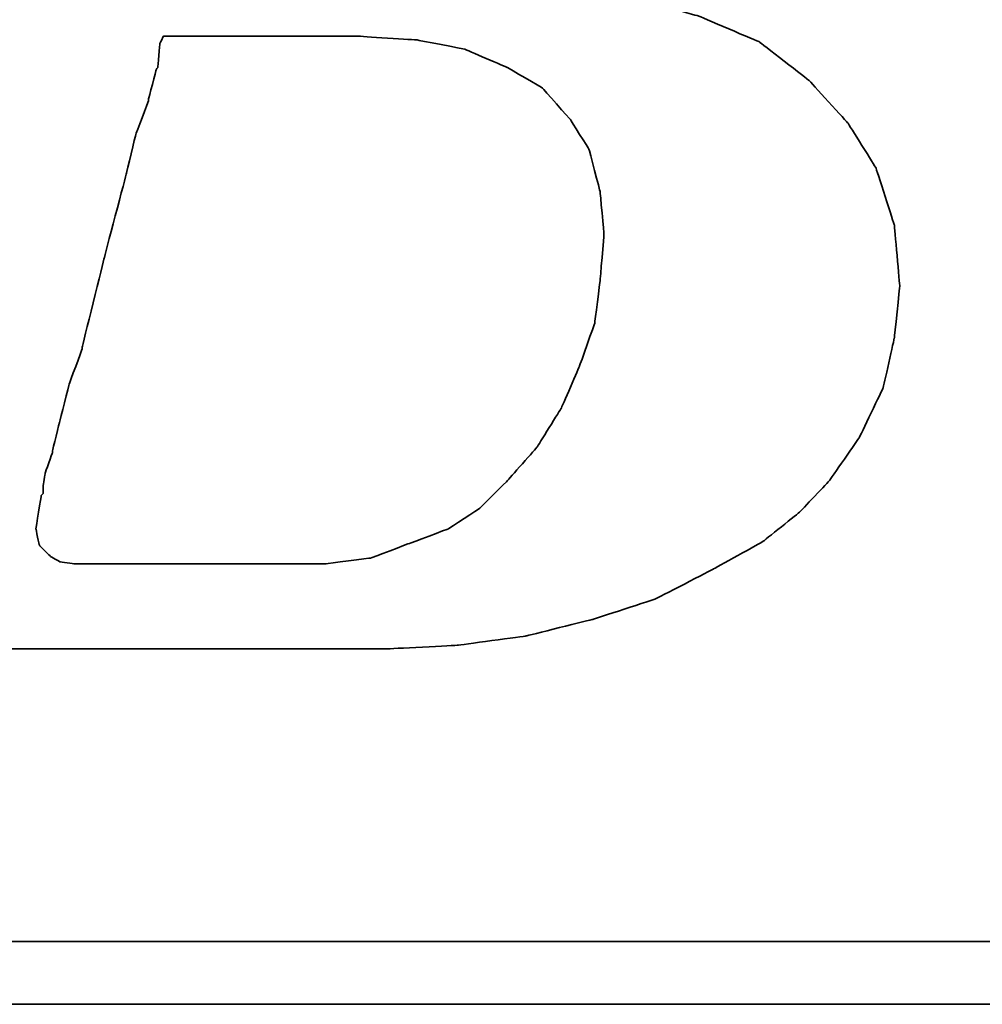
# Model space of a CAD drawing. Header units: millimetres. Extents: x -212 to 3135, y -1694 to 860.
# Tile 541 of 565: x 1086.99 to 1090.07, y -397.81 to -394.66. Entities that reach past the tile are written whole.
import ezdxf

# ---------------------------------------------------------------- set-up
doc = ezdxf.new("R2010")
doc.units = ezdxf.units.MM
doc.layers.add('DIM', color=4, linetype='CONTINUOUS')
doc.layers.add('layer 1', color=7, linetype='CONTINUOUS')

# ---------------------------------------------------------------- blocks, each defined once
blk = doc.blocks.new('TBI MOTION logo(完整正式版)')
at = {"layer": 'layer 1', "color": 22, "lineweight": 35}
for points, knots in [([(-64.65375, -6.86375), (-64.65375, -6.86375), (-64.84375, -7.29625), (-64.84375, -7.29625), (-64.84375, -7.29625), (-64.84375, -7.29625), (-64.86875, -7.34375), (-64.86875, -7.34375), (-64.86875, -7.34375), (-64.86875, -7.34375), (-64.86875, -7.36875), (-64.86875, -7.36875), (-64.86875, -7.36875), (-64.86875, -7.36875), (-65.15375, -7.65375), (-65.15375, -7.65375), (-65.15375, -7.65375), (-65.15375, -7.65375), (-65.17875, -7.65375), (-65.17875, -7.65375), (-65.17875, -7.65375), (-65.17875, -7.65375), (-65.20375, -7.67875), (-65.20375, -7.67875), (-65.20375, -7.67875), (-65.20375, -7.67875), (-65.58875, -7.87125), (-65.58875, -7.87125), (-65.58875, -7.87125), (-65.58875, -7.87125), (-65.63375, -7.87125), (-65.63375, -7.87125), (-65.63375, -7.87125), (-65.63375, -7.87125), (-65.65875, -7.89375), (-65.65875, -7.89375), (-65.65875, -7.89375), (-65.65875, -7.89375), (-66.09375, -7.94375), (-66.09375, -7.94375), (-66.09375, -7.94375), (-66.09375, -7.94375), (-66.11375, -7.94375), (-66.11375, -7.94375), (-66.11375, -7.94375), (-66.11375, -7.94375), (-66.16375, -7.94375), (-66.16375, -7.94375), (-66.16375, -7.94375), (-66.16375, -7.94375), (-66.30875, -7.94375), (-66.30875, -7.94375), (-66.30875, -7.94375), (-66.30875, -7.94375), (-66.69375, -7.94375), (-66.69375, -7.94375), (-66.69375, -7.94375), (-66.69375, -7.94375), (-67.07375, -7.94375), (-67.07375, -7.94375), (-67.07375, -7.94375), (-67.07375, -7.94375), (-67.12375, -7.94375), (-67.12375, -7.94375), (-67.12375, -7.94375), (-67.12375, -7.94375), (-67.12375, -7.96625), (-67.12375, -7.96625), (-67.12375, -7.96625), (-67.12375, -7.96625), (-67.14875, -7.99125), (-67.14875, -7.99125), (-67.14875, -7.99125), (-67.14875, -7.99125), (-67.24375, -8.34875), (-67.24375, -8.34875), (-67.24375, -8.34875), (-67.24375, -8.34875), (-67.31375, -8.68625), (-67.31375, -8.68625), (-67.31375, -8.68625), (-67.31375, -8.68625), (-67.26875, -8.68625), (-67.26875, -8.68625), (-67.26875, -8.68625), (-67.26875, -8.68625), (-67.07375, -8.68625), (-67.07375, -8.68625), (-67.07375, -8.68625), (-67.07375, -8.68625), (-66.54875, -8.68625), (-66.54875, -8.68625), (-66.54875, -8.68625), (-66.54875, -8.68625), (-65.82625, -8.68625), (-65.82625, -8.68625), (-65.82625, -8.68625), (-65.82625, -8.68625), (-65.01375, -8.68625), (-65.01375, -8.68625), (-65.01375, -8.68625), (-65.01375, -8.68625), (-64.05375, -8.68625), (-64.05375, -8.68625), (-64.05375, -8.68625), (-64.05375, -8.68625), (-62.08375, -8.68625), (-62.08375, -8.68625), (-62.08375, -8.68625), (-62.08375, -8.68625), (-60.06875, -8.68625), (-60.06875, -8.68625), (-60.06875, -8.68625), (-60.06875, -8.68625), (-59.10875, -8.68625), (-59.10875, -8.68625), (-59.10875, -8.68625), (-59.10875, -8.68625), (-58.29375, -8.68625), (-58.29375, -8.68625), (-58.29375, -8.68625), (-58.29375, -8.68625), (-57.57375, -8.68625), (-57.57375, -8.68625), (-57.57375, -8.68625), (-57.57375, -8.68625), (-57.04875, -8.68625), (-57.04875, -8.68625), (-57.04875, -8.68625), (-57.04875, -8.68625), (-56.85375, -8.68625), (-56.85375, -8.68625), (-56.85375, -8.68625), (-56.85375, -8.68625), (-56.70875, -8.68625), (-56.70875, -8.68625), (-56.70875, -8.68625), (-56.70875, -8.68625), (-56.61375, -8.68625), (-56.61375, -8.68625), (-56.61375, -8.68625), (-56.61375, -8.68625), (-56.56875, -8.68625), (-56.56875, -8.68625), (-56.56875, -8.68625), (-56.56875, -8.68625), (-55.65375, -8.63875), (-55.65375, -8.63875), (-55.65375, -8.63875), (-55.65375, -8.63875), (-54.76875, -8.51875), (-54.76875, -8.51875), (-54.76875, -8.51875), (-54.76875, -8.51875), (-53.90375, -8.30375), (-53.90375, -8.30375), (-53.90375, -8.30375), (-53.90375, -8.30375), (-53.08875, -8.03875), (-53.08875, -8.03875), (-53.08875, -8.03875), (-53.08875, -8.03875), (-52.34375, -7.65375), (-52.34375, -7.65375), (-52.34375, -7.65375), (-52.34375, -7.65375), (-51.69875, -7.29625), (-51.69875, -7.29625), (-51.69875, -7.29625), (-51.69875, -7.29625), (-51.21875, -6.91125), (-51.21875, -6.91125), (-51.21875, -6.91125), (-51.21875, -6.91125), (-50.83375, -6.50375), (-50.83375, -6.50375), (-50.83375, -6.50375), (-50.83375, -6.50375), (-50.44875, -5.94875), (-50.44875, -5.94875), (-50.44875, -5.94875), (-50.44875, -5.94875), (-50.13875, -5.30375), (-50.13875, -5.30375), (-50.13875, -5.30375), (-50.13875, -5.30375), (-49.99375, -4.65375), (-49.99375, -4.65375), (-49.99375, -4.65375), (-49.99375, -4.65375), (-49.92375, -3.98375), (-49.92375, -3.98375), (-49.92375, -3.98375), (-49.92375, -3.98375), (-49.99375, -3.19374), (-49.99375, -3.19374), (-49.99375, -3.19374), (-49.99375, -3.19374), (-50.23374, -2.44874), (-50.23374, -2.44874), (-50.23374, -2.44874), (-50.23374, -2.44874), (-50.59375, -1.87374), (-50.59375, -1.87374), (-50.59375, -1.87374), (-50.59375, -1.87374), (-51.09875, -1.31874), (-51.09875, -1.31874), (-51.09875, -1.31874), (-51.09875, -1.31874), (-51.74375, -0.81875), (-51.74375, -0.81875), (-51.74375, -0.81875), (-51.74375, -0.81875), (-52.53875, -0.48125), (-52.53875, -0.48125), (-52.53875, -0.48125), (-52.53875, -0.48125), (-53.47375, -0.21875), (-53.47375, -0.21875), (-53.47375, -0.21875), (-53.47375, -0.21875), (-54.52875, -0.04874), (-54.52875, -0.04874), (-54.52875, -0.04874), (-54.52875, -0.04874), (-55.65375, 0.12125), (-55.65375, 0.12125), (-55.65375, 0.12125), (-55.65375, 0.12125), (-54.50375, 0.28624), (-54.50375, 0.28624), (-54.50375, 0.28624), (-54.50375, 0.28624), (-53.83375, 0.38124), (-53.83375, 0.38124), (-53.83375, 0.38124), (-53.83375, 0.38124), (-53.18375, 0.50125), (-53.18375, 0.50125), (-53.18375, 0.50125), (-53.18375, 0.50125), (-52.55875, 0.66874), (-52.55875, 0.66874), (-52.55875, 0.66874), (-52.55875, 0.66874), (-52.03375, 0.86124), (-52.03375, 0.86124), (-52.03375, 0.86124), (-52.03375, 0.86124), (-51.50374, 1.03124), (-51.50374, 1.03124), (-51.50374, 1.03124), (-51.50374, 1.03124), (-51.09875, 1.27125), (-51.09875, 1.27125), (-51.09875, 1.27125), (-51.09875, 1.27125), (-50.71375, 1.48624), (-50.71375, 1.48624), (-50.71375, 1.48624), (-50.71375, 1.48624), (-50.37625, 1.77625), (-50.37625, 1.77625), (-50.37625, 1.77625), (-50.37625, 1.77625), (-49.82375, 2.37625), (-49.82375, 2.37625), (-49.82375, 2.37625), (-49.82375, 2.37625), (-49.41875, 2.99625), (-49.41875, 2.99625), (-49.41875, 2.99625), (-49.41875, 2.99625), (-49.22375, 3.76625), (-49.22375, 3.76625), (-49.22375, 3.76625), (-49.22375, 3.76625), (-49.15375, 4.50874), (-49.15375, 4.50874), (-49.15375, 4.50874), (-49.15375, 4.50874), (-49.20375, 5.25125), (-49.20375, 5.25125), (-49.20375, 5.25125), (-49.20375, 5.25125), (-49.41875, 5.92625), (-49.41875, 5.92625), (-49.41875, 5.92625), (-49.41875, 5.92625), (-49.77875, 6.47625), (-49.77875, 6.47625), (-49.77875, 6.47625), (-49.77875, 6.47625), (-50.33125, 7.02624), (-50.33125, 7.02624), (-50.33125, 7.02624), (-50.33125, 7.02624), (-51.00125, 7.43625), (-51.00125, 7.43625), (-51.00125, 7.43625), (-51.00125, 7.43625), (-51.79375, 7.72625), (-51.79375, 7.72625), (-51.79375, 7.72625), (-51.79375, 7.72625), (-52.72875, 7.89124), (-52.72875, 7.89124), (-52.72875, 7.89124), (-52.72875, 7.89124), (-53.83375, 7.98625), (-53.83375, 7.98625), (-53.83375, 7.98625), (-53.83375, 7.98625), (-53.92875, 7.98625), (-53.92875, 7.98625), (-53.92875, 7.98625), (-53.92875, 7.98625), (-54.26375, 7.98625), (-54.26375, 7.98625), (-54.26375, 7.98625), (-54.26375, 7.98625), (-54.74375, 7.98625), (-54.74375, 7.98625), (-54.74375, 7.98625), (-54.74375, 7.98625), (-55.36875, 7.98625), (-55.36875, 7.98625), (-55.36875, 7.98625), (-55.36875, 7.98625), (-56.13375, 7.98625), (-56.13375, 7.98625), (-56.13375, 7.98625), (-56.13375, 7.98625), (-56.94875, 7.98625), (-56.94875, 7.98625), (-56.94875, 7.98625), (-56.94875, 7.98625), (-58.77625, 7.98625), (-58.77625, 7.98625), (-58.77625, 7.98625), (-58.77625, 7.98625), (-60.59875, 7.98625), (-60.59875, 7.98625), (-60.59875, 7.98625), (-60.59875, 7.98625), (-61.41375, 7.98625), (-61.41375, 7.98625), (-61.41375, 7.98625), (-61.41375, 7.98625), (-62.17875, 7.98625), (-62.17875, 7.98625), (-62.17875, 7.98625), (-62.17875, 7.98625), (-62.80375, 7.98625), (-62.80375, 7.98625), (-62.80375, 7.98625), (-62.80375, 7.98625), (-63.30625, 7.98625), (-63.30625, 7.98625), (-63.30625, 7.98625), (-63.30625, 7.98625), (-63.57375, 7.98625), (-63.57375, 7.98625), (-63.57375, 7.98625), (-63.57375, 7.98625), (-63.57375, 7.96375), (-63.57375, 7.96375), (-63.57375, 7.96375), (-63.57375, 7.96375), (-63.59875, 7.94125), (-63.59875, 7.94125), (-63.59875, 7.94125), (-63.59875, 7.94125), (-63.69375, 7.55625), (-63.69375, 7.55625), (-63.69375, 7.55625), (-63.69375, 7.55625), (-63.76375, 7.24624), (-63.76375, 7.24624), (-63.76375, 7.24624), (-63.76375, 7.24624), (-63.23875, 7.24624), (-63.23875, 7.24624), (-63.23875, 7.24624), (-63.23875, 7.24624), (-62.75875, 7.24624), (-62.75875, 7.24624), (-62.75875, 7.24624), (-62.75875, 7.24624), (-62.61125, 7.24624), (-62.61125, 7.24624), (-62.61125, 7.24624), (-62.61125, 7.24624), (-62.56625, 7.24624), (-62.56625, 7.24624), (-62.56625, 7.24624), (-62.56625, 7.24624), (-62.22875, 7.24624), (-62.22875, 7.24624), (-62.22875, 7.24624), (-62.22875, 7.24624), (-62.20375, 7.24624), (-62.20375, 7.24624), (-62.20375, 7.24624), (-62.20375, 7.24624), (-62.17875, 7.21875), (-62.17875, 7.21875), (-62.17875, 7.21875), (-62.17875, 7.21875), (-61.96375, 7.17125), (-61.96375, 7.17125), (-61.96375, 7.17125), (-61.96375, 7.17125), (-61.72375, 7.12624), (-61.72375, 7.12624), (-61.72375, 7.12624), (-61.72375, 7.12624), (-61.70375, 7.12624), (-61.70375, 7.12624), (-61.70375, 7.12624), (-61.70375, 7.12624), (-61.55875, 7.07624), (-61.55875, 7.07624), (-61.55875, 7.07624), (-61.55875, 7.07624), (-61.50875, 7.07624), (-61.50875, 7.07624), (-61.50875, 7.07624), (-61.50875, 7.07624), (-61.48375, 7.02624), (-61.48375, 7.02624), (-61.48375, 7.02624), (-61.48375, 7.02624), (-61.31875, 6.83375), (-61.31875, 6.83375), (-61.31875, 6.83375), (-61.31875, 6.83375), (-61.29375, 6.81125), (-61.29375, 6.81125), (-61.29375, 6.81125), (-61.29375, 6.81125), (-61.29375, 6.78625), (-61.29375, 6.78625), (-61.29375, 6.78625), (-61.29375, 6.78625), (-61.19875, 6.50124), (-61.19875, 6.50124), (-61.19875, 6.50124), (-61.19875, 6.50124), (-61.17375, 6.45124), (-61.17375, 6.45124), (-61.17375, 6.45124), (-61.17375, 6.45124), (-61.19875, 6.40625), (-61.19875, 6.40625), (-61.19875, 6.40625), (-61.19875, 6.40625), (-61.26875, 5.99624), (-61.26875, 5.99624), (-61.26875, 5.99624), (-61.26875, 5.99624), (-61.26875, 5.85125), (-61.26875, 5.85125), (-61.26875, 5.85125), (-61.26875, 5.85125), (-61.26875, 5.82625), (-61.26875, 5.82625), (-61.26875, 5.82625), (-61.26875, 5.82625), (-61.29375, 5.80625), (-61.29375, 5.80625), (-61.29375, 5.80625), (-61.29375, 5.80625), (-61.34125, 5.66125), (-61.34125, 5.66125), (-61.34125, 5.66125), (-61.34125, 5.66125), (-61.41375, 5.44625), (-61.41375, 5.44625), (-61.41375, 5.44625), (-61.41375, 5.44625), (-61.48375, 5.15625), (-61.48375, 5.15625), (-61.48375, 5.15625), (-61.48375, 5.15625), (-61.58375, 4.82124), (-61.58375, 4.82124), (-61.58375, 4.82124), (-61.58375, 4.82124), (-61.79875, 4.00375), (-61.79875, 4.00375), (-61.79875, 4.00375), (-61.79875, 4.00375), (-62.05875, 2.99625), (-62.05875, 2.99625), (-62.05875, 2.99625), (-62.05875, 2.99625), (-62.34875, 1.91625), (-62.34875, 1.91625), (-62.34875, 1.91625), (-62.34875, 1.91625), (-62.97375, -0.41124), (-62.97375, -0.41124), (-62.97375, -0.41124), (-62.97375, -0.41124), (-63.59875, -2.75875), (-63.59875, -2.75875), (-63.59875, -2.75875), (-63.59875, -2.75875), (-63.88375, -3.86374), (-63.88375, -3.86374), (-63.88375, -3.86374), (-63.88375, -3.86374), (-64.14875, -4.82374), (-64.14875, -4.82374), (-64.14875, -4.82374), (-64.14875, -4.82374), (-64.36375, -5.64125), (-64.36375, -5.64125), (-64.36375, -5.64125), (-64.36375, -5.64125), (-64.43625, -5.97625), (-64.43625, -5.97625), (-64.43625, -5.97625), (-64.43625, -5.97625), (-64.50875, -6.28625), (-64.50875, -6.28625), (-64.50875, -6.28625), (-64.50875, -6.28625), (-64.50875, -6.30875), (-64.50875, -6.30875), (-64.50875, -6.30875), (-64.50875, -6.30875), (-64.57875, -6.50375), (-64.57875, -6.50375), (-64.57875, -6.50375), (-64.57875, -6.50375), (-64.62875, -6.69625), (-64.62875, -6.69625), (-64.62875, -6.69625), (-64.62875, -6.69625), (-64.62875, -6.76875), (-64.62875, -6.76875), (-64.62875, -6.76875), (-64.62875, -6.76875), (-64.62875, -6.81375), (-64.62875, -6.81375), (-64.62875, -6.81375), (-64.62875, -6.81375), (-64.62875, -6.83875), (-64.62875, -6.83875), (-64.62875, -6.83875), (-64.62875, -6.83875), (-64.65375, -6.86375), (-64.65375, -6.86375)], [0, 0, 0, 0, 0.00719424, 0.00719424, 0.00719424, 0.00719425, 0.01438849, 0.01438849, 0.01438849, 0.0143885, 0.02158273, 0.02158273, 0.02158273, 0.02158274, 0.02877698, 0.02877698, 0.02877698, 0.02877699, 0.03597122, 0.03597122, 0.03597122, 0.03597123, 0.04316547, 0.04316547, 0.04316547, 0.04316548, 0.05035971, 0.05035971, 0.05035971, 0.05035972, 0.05755396, 0.05755396, 0.05755396, 0.05755397, 0.0647482, 0.0647482, 0.0647482, 0.06474821, 0.07194245, 0.07194245, 0.07194245, 0.07194246, 0.07913669, 0.07913669, 0.07913669, 0.0791367, 0.08633094, 0.08633094, 0.08633094, 0.08633095, 0.09352518, 0.09352518, 0.09352518, 0.09352519, 0.10071942, 0.10071942, 0.10071942, 0.10071943, 0.10791367, 0.10791367, 0.10791367, 0.10791368, 0.11510791, 0.11510791, 0.11510791, 0.11510792, 0.12230216, 0.12230216, 0.12230216, 0.12230217, 0.1294964, 0.1294964, 0.1294964, 0.12949641, 0.13669065, 0.13669065, 0.13669065, 0.13669066, 0.14388489, 0.14388489, 0.14388489, 0.1438849, 0.15107914, 0.15107914, 0.15107914, 0.15107915, 0.15827338, 0.15827338, 0.15827338, 0.15827339, 0.16546763, 0.16546763, 0.16546763, 0.16546764, 0.17266187, 0.17266187, 0.17266187, 0.17266188, 0.17985612, 0.17985612, 0.17985612, 0.17985613, 0.18705036, 0.18705036, 0.18705036, 0.18705037, 0.1942446, 0.1942446, 0.1942446, 0.19424461, 0.20143885, 0.20143885, 0.20143885, 0.20143886, 0.20863309, 0.20863309, 0.20863309, 0.2086331, 0.21582734, 0.21582734, 0.21582734, 0.21582735, 0.22302158, 0.22302158, 0.22302158, 0.22302159, 0.23021583, 0.23021583, 0.23021583, 0.23021584, 0.23741007, 0.23741007, 0.23741007, 0.23741008, 0.24460432, 0.24460432, 0.24460432, 0.24460433, 0.25179856, 0.25179856, 0.25179856, 0.25179857, 0.25899281, 0.25899281, 0.25899281, 0.25899282, 0.26618705, 0.26618705, 0.26618705, 0.26618706, 0.27338129, 0.27338129, 0.27338129, 0.2733813, 0.28057554, 0.28057554, 0.28057554, 0.28057555, 0.28776978, 0.28776978, 0.28776978, 0.28776979, 0.29496403, 0.29496403, 0.29496403, 0.29496404, 0.30215827, 0.30215827, 0.30215827, 0.30215828, 0.30935252, 0.30935252, 0.30935252, 0.30935253, 0.31654676, 0.31654676, 0.31654676, 0.31654677, 0.32374101, 0.32374101, 0.32374101, 0.32374102, 0.33093525, 0.33093525, 0.33093525, 0.33093526, 0.3381295, 0.3381295, 0.3381295, 0.33812951, 0.34532374, 0.34532374, 0.34532374, 0.34532375, 0.35251799, 0.35251799, 0.35251799, 0.352518, 0.35971223, 0.35971223, 0.35971223, 0.35971224, 0.36690647, 0.36690647, 0.36690647, 0.36690648, 0.37410072, 0.37410072, 0.37410072, 0.37410073, 0.38129496, 0.38129496, 0.38129496, 0.38129497, 0.38848921, 0.38848921, 0.38848921, 0.38848922, 0.39568345, 0.39568345, 0.39568345, 0.39568346, 0.4028777, 0.4028777, 0.4028777, 0.40287771, 0.41007194, 0.41007194, 0.41007194, 0.41007195, 0.41726619, 0.41726619, 0.41726619, 0.4172662, 0.42446043, 0.42446043, 0.42446043, 0.42446044, 0.43165468, 0.43165468, 0.43165468, 0.43165469, 0.43884892, 0.43884892, 0.43884892, 0.43884893, 0.44604317, 0.44604317, 0.44604317, 0.44604318, 0.45323741, 0.45323741, 0.45323741, 0.45323742, 0.46043165, 0.46043165, 0.46043165, 0.46043166, 0.4676259, 0.4676259, 0.4676259, 0.46762591, 0.47482014, 0.47482014, 0.47482014, 0.47482015, 0.48201439, 0.48201439, 0.48201439, 0.4820144, 0.48920863, 0.48920863, 0.48920863, 0.48920864, 0.49640288, 0.49640288, 0.49640288, 0.49640289, 0.50359712, 0.50359712, 0.50359712, 0.50359713, 0.51079137, 0.51079137, 0.51079137, 0.51079138, 0.51798561, 0.51798561, 0.51798561, 0.51798562, 0.52517986, 0.52517986, 0.52517986, 0.52517987, 0.5323741, 0.5323741, 0.5323741, 0.53237411, 0.53956835, 0.53956835, 0.53956835, 0.53956836, 0.54676259, 0.54676259, 0.54676259, 0.5467626, 0.55395683, 0.55395683, 0.55395683, 0.55395684, 0.56115108, 0.56115108, 0.56115108, 0.56115109, 0.56834532, 0.56834532, 0.56834532, 0.56834533, 0.57553957, 0.57553957, 0.57553957, 0.57553958, 0.58273381, 0.58273381, 0.58273381, 0.58273382, 0.58992806, 0.58992806, 0.58992806, 0.58992807, 0.5971223, 0.5971223, 0.5971223, 0.59712231, 0.60431655, 0.60431655, 0.60431655, 0.60431656, 0.61151079, 0.61151079, 0.61151079, 0.6115108, 0.61870504, 0.61870504, 0.61870504, 0.61870505, 0.62589928, 0.62589928, 0.62589928, 0.62589929, 0.63309353, 0.63309353, 0.63309353, 0.63309354, 0.64028777, 0.64028777, 0.64028777, 0.64028778, 0.64748201, 0.64748201, 0.64748201, 0.64748202, 0.65467626, 0.65467626, 0.65467626, 0.65467627, 0.6618705, 0.6618705, 0.6618705, 0.66187051, 0.66906475, 0.66906475, 0.66906475, 0.66906476, 0.67625899, 0.67625899, 0.67625899, 0.676259, 0.68345324, 0.68345324, 0.68345324, 0.68345325, 0.69064748, 0.69064748, 0.69064748, 0.69064749, 0.69784173, 0.69784173, 0.69784173, 0.69784174, 0.70503597, 0.70503597, 0.70503597, 0.70503598, 0.71223022, 0.71223022, 0.71223022, 0.71223023, 0.71942446, 0.71942446, 0.71942446, 0.71942447, 0.72661871, 0.72661871, 0.72661871, 0.72661872, 0.73381295, 0.73381295, 0.73381295, 0.73381296, 0.74100719, 0.74100719, 0.74100719, 0.7410072, 0.74820144, 0.74820144, 0.74820144, 0.74820145, 0.75539568, 0.75539568, 0.75539568, 0.75539569, 0.76258993, 0.76258993, 0.76258993, 0.76258994, 0.76978417, 0.76978417, 0.76978417, 0.76978418, 0.77697842, 0.77697842, 0.77697842, 0.77697843, 0.78417266, 0.78417266, 0.78417266, 0.78417267, 0.79136691, 0.79136691, 0.79136691, 0.79136692, 0.79856115, 0.79856115, 0.79856115, 0.79856116, 0.8057554, 0.8057554, 0.8057554, 0.80575541, 0.81294964, 0.81294964, 0.81294964, 0.81294965, 0.82014388, 0.82014388, 0.82014388, 0.82014389, 0.82733813, 0.82733813, 0.82733813, 0.82733814, 0.83453237, 0.83453237, 0.83453237, 0.83453238, 0.84172662, 0.84172662, 0.84172662, 0.84172663, 0.84892086, 0.84892086, 0.84892086, 0.84892087, 0.85611511, 0.85611511, 0.85611511, 0.85611512, 0.86330935, 0.86330935, 0.86330935, 0.86330936, 0.8705036, 0.8705036, 0.8705036, 0.87050361, 0.87769784, 0.87769784, 0.87769784, 0.87769785, 0.88489209, 0.88489209, 0.88489209, 0.8848921, 0.89208633, 0.89208633, 0.89208633, 0.89208634, 0.89928058, 0.89928058, 0.89928058, 0.89928059, 0.90647482, 0.90647482, 0.90647482, 0.90647483, 0.91366906, 0.91366906, 0.91366906, 0.91366907, 0.92086331, 0.92086331, 0.92086331, 0.92086332, 0.92805755, 0.92805755, 0.92805755, 0.92805756, 0.9352518, 0.9352518, 0.9352518, 0.93525181, 0.94244604, 0.94244604, 0.94244604, 0.94244605, 0.94964029, 0.94964029, 0.94964029, 0.9496403, 0.95683453, 0.95683453, 0.95683453, 0.95683454, 0.96402878, 0.96402878, 0.96402878, 0.96402879, 0.97122302, 0.97122302, 0.97122302, 0.97122303, 0.97841727, 0.97841727, 0.97841727, 0.97841728, 0.98561151, 0.98561151, 0.98561151, 0.98561152, 0.99280576, 0.99280576, 0.99280576, 0.99280577, 1, 1, 1, 1]), ([(-61.03125, -6.57375), (-61.03125, -6.57375), (-61.03125, -6.67125), (-61.03125, -6.67125), (-61.03125, -6.67125), (-61.03125, -6.67125), (-61.05375, -6.69625), (-61.05375, -6.69625), (-61.05375, -6.69625), (-61.05375, -6.69625), (-61.12375, -7.12875), (-61.12375, -7.12875), (-61.12375, -7.12875), (-61.12375, -7.12875), (-61.07875, -7.34375), (-61.07875, -7.34375), (-61.07875, -7.34375), (-61.07875, -7.34375), (-60.93375, -7.48875), (-60.93375, -7.48875), (-60.93375, -7.48875), (-60.93375, -7.48875), (-60.81375, -7.55625), (-60.81375, -7.55625), (-60.81375, -7.55625), (-60.81375, -7.55625), (-60.62375, -7.58375), (-60.62375, -7.58375), (-60.62375, -7.58375), (-60.62375, -7.58375), (-60.30875, -7.58375), (-60.30875, -7.58375), (-60.30875, -7.58375), (-60.30875, -7.58375), (-59.97375, -7.58375), (-59.97375, -7.58375), (-59.97375, -7.58375), (-59.97375, -7.58375), (-59.87875, -7.58375), (-59.87875, -7.58375), (-59.87875, -7.58375), (-59.87875, -7.58375), (-59.63625, -7.58375), (-59.63625, -7.58375), (-59.63625, -7.58375), (-59.63625, -7.58375), (-58.96875, -7.58375), (-58.96875, -7.58375), (-58.96875, -7.58375), (-58.96875, -7.58375), (-58.29375, -7.58375), (-58.29375, -7.58375), (-58.29375, -7.58375), (-58.29375, -7.58375), (-58.05375, -7.58375), (-58.05375, -7.58375), (-58.05375, -7.58375), (-58.05375, -7.58375), (-57.98375, -7.58375), (-57.98375, -7.58375), (-57.98375, -7.58375), (-57.98375, -7.58375), (-57.35875, -7.58375), (-57.35875, -7.58375), (-57.35875, -7.58375), (-57.35875, -7.58375), (-56.78375, -7.50875), (-56.78375, -7.50875), (-56.78375, -7.50875), (-56.78375, -7.50875), (-56.27875, -7.31875), (-56.27875, -7.31875), (-56.27875, -7.31875), (-56.27875, -7.31875), (-55.77375, -7.12875), (-55.77375, -7.12875), (-55.77375, -7.12875), (-55.77375, -7.12875), (-55.36875, -6.86375), (-55.36875, -6.86375), (-55.36875, -6.86375), (-55.36875, -6.86375), (-55.00875, -6.50375), (-55.00875, -6.50375), (-55.00875, -6.50375), (-55.00875, -6.50375), (-54.62375, -6.06875), (-54.62375, -6.06875), (-54.62375, -6.06875), (-54.62375, -6.06875), (-54.31375, -5.56875), (-54.31375, -5.56875), (-54.31375, -5.56875), (-54.31375, -5.56875), (-54.07375, -5.01625), (-54.07375, -5.01625), (-54.07375, -5.01625), (-54.07375, -5.01625), (-53.87875, -4.46374), (-53.87875, -4.46374), (-53.87875, -4.46374), (-53.87875, -4.46374), (-53.80875, -3.91375), (-53.80875, -3.91375), (-53.80875, -3.91375), (-53.80875, -3.91375), (-53.75875, -3.31375), (-53.75875, -3.31375), (-53.75875, -3.31375), (-53.75875, -3.31375), (-53.80875, -2.75875), (-53.80875, -2.75875), (-53.80875, -2.75875), (-53.80875, -2.75875), (-53.95375, -2.20875), (-53.95375, -2.20875), (-53.95375, -2.20875), (-53.95375, -2.20875), (-54.19375, -1.82625), (-54.19375, -1.82625), (-54.19375, -1.82625), (-54.19375, -1.82625), (-54.55375, -1.41875), (-54.55375, -1.41875), (-54.55375, -1.41875), (-54.55375, -1.41875), (-55.00875, -1.15125), (-55.00875, -1.15125), (-55.00875, -1.15125), (-55.00875, -1.15125), (-55.56125, -0.91375), (-55.56125, -0.91375), (-55.56125, -0.91375), (-55.56125, -0.91375), (-56.18125, -0.79375), (-56.18125, -0.79375), (-56.18125, -0.79375), (-56.18125, -0.79375), (-56.94875, -0.74374), (-56.94875, -0.74374), (-56.94875, -0.74374), (-56.94875, -0.74374), (-56.99875, -0.74374), (-56.99875, -0.74374), (-56.99875, -0.74374), (-56.99875, -0.74374), (-57.09375, -0.74374), (-57.09375, -0.74374), (-57.09375, -0.74374), (-57.09375, -0.74374), (-57.38375, -0.74374), (-57.38375, -0.74374), (-57.38375, -0.74374), (-57.38375, -0.74374), (-57.76875, -0.74374), (-57.76875, -0.74374), (-57.76875, -0.74374), (-57.76875, -0.74374), (-58.24625, -0.74374), (-58.24625, -0.74374), (-58.24625, -0.74374), (-58.24625, -0.74374), (-58.72875, -0.74374), (-58.72875, -0.74374), (-58.72875, -0.74374), (-58.72875, -0.74374), (-59.20875, -0.74374), (-59.20875, -0.74374), (-59.20875, -0.74374), (-59.20875, -0.74374), (-59.46875, -0.74374), (-59.46875, -0.74374), (-59.46875, -0.74374), (-59.46875, -0.74374), (-59.51625, -0.83875), (-59.51625, -0.83875), (-59.51625, -0.83875), (-59.51625, -0.83875), (-59.54375, -1.15125), (-59.54375, -1.15125), (-59.54375, -1.15125), (-59.54375, -1.15125), (-59.56375, -1.17874), (-59.56375, -1.17874), (-59.56375, -1.17874), (-59.56375, -1.17874), (-59.66375, -1.55875), (-59.66375, -1.55875), (-59.66375, -1.55875), (-59.66375, -1.55875), (-59.66375, -1.58375), (-59.66375, -1.58375), (-59.66375, -1.58375), (-59.66375, -1.58375), (-59.82875, -2.01874), (-59.82875, -2.01874), (-59.82875, -2.01874), (-59.82875, -2.01874), (-59.94875, -2.52125), (-59.94875, -2.52125), (-59.94875, -2.52125), (-59.94875, -2.52125), (-60.23875, -3.62375), (-60.23875, -3.62375), (-60.23875, -3.62375), (-60.23875, -3.62375), (-60.52375, -4.77624), (-60.52375, -4.77624), (-60.52375, -4.77624), (-60.52375, -4.77624), (-60.52375, -4.79874), (-60.52375, -4.79874), (-60.52375, -4.79874), (-60.52375, -4.79874), (-60.69125, -5.25375), (-60.69125, -5.25375), (-60.69125, -5.25375), (-60.69125, -5.25375), (-60.81375, -5.73625), (-60.81375, -5.73625), (-60.81375, -5.73625), (-60.81375, -5.73625), (-60.90875, -6.11875), (-60.90875, -6.11875), (-60.90875, -6.11875), (-60.90875, -6.11875), (-60.90875, -6.14375), (-60.90875, -6.14375), (-60.90875, -6.14375), (-60.90875, -6.14375), (-61.00375, -6.40875), (-61.00375, -6.40875), (-61.00375, -6.40875), (-61.00375, -6.40875), (-61.03125, -6.57375), (-61.03125, -6.57375)], [0, 0, 0, 0, 0.01694915, 0.01694915, 0.01694915, 0.01694916, 0.03389831, 0.03389831, 0.03389831, 0.03389832, 0.05084746, 0.05084746, 0.05084746, 0.05084747, 0.06779661, 0.06779661, 0.06779661, 0.06779662, 0.08474576, 0.08474576, 0.08474576, 0.08474577, 0.10169492, 0.10169492, 0.10169492, 0.10169493, 0.11864407, 0.11864407, 0.11864407, 0.11864408, 0.13559322, 0.13559322, 0.13559322, 0.13559323, 0.15254237, 0.15254237, 0.15254237, 0.15254238, 0.16949153, 0.16949153, 0.16949153, 0.16949154, 0.18644068, 0.18644068, 0.18644068, 0.18644069, 0.20338983, 0.20338983, 0.20338983, 0.20338984, 0.22033898, 0.22033898, 0.22033898, 0.22033899, 0.23728814, 0.23728814, 0.23728814, 0.23728815, 0.25423729, 0.25423729, 0.25423729, 0.2542373, 0.27118644, 0.27118644, 0.27118644, 0.27118645, 0.28813559, 0.28813559, 0.28813559, 0.2881356, 0.30508475, 0.30508475, 0.30508475, 0.30508476, 0.3220339, 0.3220339, 0.3220339, 0.32203391, 0.33898305, 0.33898305, 0.33898305, 0.33898306, 0.3559322, 0.3559322, 0.3559322, 0.35593221, 0.37288136, 0.37288136, 0.37288136, 0.37288137, 0.38983051, 0.38983051, 0.38983051, 0.38983052, 0.40677966, 0.40677966, 0.40677966, 0.40677967, 0.42372881, 0.42372881, 0.42372881, 0.42372882, 0.44067797, 0.44067797, 0.44067797, 0.44067798, 0.45762712, 0.45762712, 0.45762712, 0.45762713, 0.47457627, 0.47457627, 0.47457627, 0.47457628, 0.49152542, 0.49152542, 0.49152542, 0.49152543, 0.50847458, 0.50847458, 0.50847458, 0.50847459, 0.52542373, 0.52542373, 0.52542373, 0.52542374, 0.54237288, 0.54237288, 0.54237288, 0.54237289, 0.55932203, 0.55932203, 0.55932203, 0.55932204, 0.57627119, 0.57627119, 0.57627119, 0.5762712, 0.59322034, 0.59322034, 0.59322034, 0.59322035, 0.61016949, 0.61016949, 0.61016949, 0.6101695, 0.62711864, 0.62711864, 0.62711864, 0.62711865, 0.6440678, 0.6440678, 0.6440678, 0.64406781, 0.66101695, 0.66101695, 0.66101695, 0.66101696, 0.6779661, 0.6779661, 0.6779661, 0.67796611, 0.69491525, 0.69491525, 0.69491525, 0.69491526, 0.71186441, 0.71186441, 0.71186441, 0.71186442, 0.72881356, 0.72881356, 0.72881356, 0.72881357, 0.74576271, 0.74576271, 0.74576271, 0.74576272, 0.76271186, 0.76271186, 0.76271186, 0.76271187, 0.77966102, 0.77966102, 0.77966102, 0.77966103, 0.79661017, 0.79661017, 0.79661017, 0.79661018, 0.81355932, 0.81355932, 0.81355932, 0.81355933, 0.83050847, 0.83050847, 0.83050847, 0.83050848, 0.84745763, 0.84745763, 0.84745763, 0.84745764, 0.86440678, 0.86440678, 0.86440678, 0.86440679, 0.88135593, 0.88135593, 0.88135593, 0.88135594, 0.89830508, 0.89830508, 0.89830508, 0.89830509, 0.91525424, 0.91525424, 0.91525424, 0.91525425, 0.93220339, 0.93220339, 0.93220339, 0.9322034, 0.94915254, 0.94915254, 0.94915254, 0.94915255, 0.96610169, 0.96610169, 0.96610169, 0.9661017, 0.98305085, 0.98305085, 0.98305085, 0.98305086, 1, 1, 1, 1]), ([(75.90875, -9.47875), (75.90875, -9.47875), (75.90875, -12.28625), (75.90875, -12.28625), (75.90875, -12.28625), (75.90875, -12.28625), (75.90875, -12.47875), (75.90875, -12.47875), (75.90875, -12.47875), (75.90875, -12.47875), (75.71625, -12.47875), (75.71625, -12.47875), (75.71625, -12.47875), (75.71625, -12.47875), (-88.32875, -12.47875), (-88.32875, -12.47875), (-88.32875, -12.47875), (-88.32875, -12.47875), (-88.32875, -13.29375), (-88.32875, -13.29375), (-88.32875, -13.29375), (-88.32875, -13.29375), (82.89125, -13.29375), (82.89125, -13.29375), (82.89125, -13.29375), (82.89125, -13.29375), (75.90875, -9.47875), (75.90875, -9.47875)], [0, 0, 0, 0, 0.14285714, 0.14285714, 0.14285714, 0.14285715, 0.28571429, 0.28571429, 0.28571429, 0.2857143, 0.42857143, 0.42857143, 0.42857143, 0.42857144, 0.57142857, 0.57142857, 0.57142857, 0.57142858, 0.71428571, 0.71428571, 0.71428571, 0.71428572, 0.85714286, 0.85714286, 0.85714286, 0.85714287, 1, 1, 1, 1])]:
    blk.add_open_spline(points, degree=3, knots=knots, dxfattribs=at)

msp = doc.modelspace()

# ---------------------------------------------------------------- block references
at = {"layer": 'DIM', "color": 7, "xscale": 0.246592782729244, "yscale": 0.246592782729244, "zscale": 0.246592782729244}
msp.add_blockref('TBI MOTION logo(完整正式版)', (1102.1141, -394.5314), dxfattribs=at)

doc.saveas('drawing.dxf')
